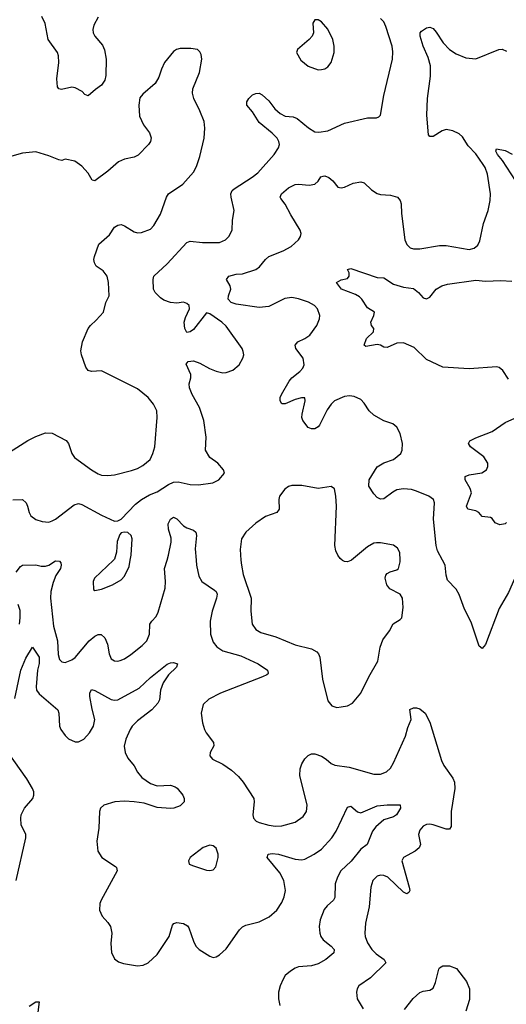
# Model space of a CAD drawing. Header units: inches. Extents: x 1649636 to 1815363, y 506543 to 641975.
# Tile 433 of 656: x 1736372 to 1739336, y 617297 to 623291. Entities that reach past the tile are written whole.
import ezdxf

# ---------------------------------------------------------------- set-up
doc = ezdxf.new("R2010")
doc.units = ezdxf.units.IN
doc.header["$MEASUREMENT"] = 0
doc.layers.add('B7631', color=7, linetype='Continuous')
doc.layers.add('B7632', color=7, linetype='Continuous')

msp = doc.modelspace()

# ---------------------------------------------------------------- linework, layer by layer
at = {"layer": 'B7631', "color": 5}
for points, elevation in [([(1736350, 619926.7), (1736377.2, 619962.8), (1736389, 619971), (1736470, 619971.7), (1736503.1, 619963.1), (1736530, 619963.6), (1736550.5, 619969.5), (1736590, 619996.9), (1736614.9, 619994.9), (1736623.4, 619983.4), (1736625.7, 619970), (1736620.3, 619950), (1736593.4, 619906.6), (1736576.3, 619863.7), (1736562.3, 619810), (1736559.3, 619770), (1736579.1, 619599.1), (1736603.2, 619510), (1736606.1, 619426.1), (1736615.6, 619395.6), (1736630, 619381.3), (1736650, 619377.4), (1736690, 619393.1), (1736710, 619408.9), (1736795.1, 619510), (1736830, 619537.3), (1736850, 619547.6), (1736868.7, 619548.7), (1736890, 619528), (1736907.8, 619490), (1736917.4, 619430), (1736930, 619400.5), (1736950, 619387), (1736970, 619385.7), (1736984, 619390), (1737010, 619400.3), (1737050, 619425.3), (1737119.2, 619480.8), (1737146.6, 619510), (1737162.6, 619550), (1737165.1, 619610), (1737176.9, 619630), (1737203.1, 619656.9), (1737216.4, 619683.6), (1737257.5, 619830), (1737260.9, 619870), (1737254.8, 619950), (1737269.6, 620000)], 640), ([(1736943.7, 620000), (1736828, 619890), (1736820.5, 619870), (1736822, 619822), (1736830, 619816), (1736870, 619824.4), (1736937.2, 619850), (1736990, 619880.5), (1737010, 619902.8), (1737038.3, 619961.7), (1737045.6, 620000)], 660), ([(1737446.5, 620000), (1737449.2, 619970), (1737463.2, 619903.2), (1737482.4, 619870), (1737558.7, 619818.7), (1737568.5, 619810), (1737574.2, 619794.2), (1737571.5, 619770), (1737544.7, 619690), (1737533.4, 619630), (1737533.6, 619550), (1737550, 619501.6), (1737573, 619473), (1737609.3, 619449.3), (1737718.9, 619418.9), (1737824.9, 619370), (1737881.6, 619330), (1737886.4, 619313.6), (1737887.3, 619310), (1737877.2, 619302.8), (1737850.8, 619290), (1737596.3, 619190), (1737524.8, 619155.2), (1737490, 619121.2), (1737478.4, 619070), (1737486.7, 619010), (1737498.4, 618970), (1737508.2, 618950), (1737552.7, 618890), (1737554.9, 618870), (1737533.4, 618830), (1737530.7, 618810), (1737547.3, 618790), (1737610, 618758.9), (1737662, 618722), (1737704.4, 618684.4), (1737733.1, 618650), (1737797.6, 618550), (1737801.1, 618530), (1737792.2, 618450), (1737797.1, 618430), (1737811.7, 618411.7), (1737830, 618402.6), (1737890, 618386.9), (1737930, 618381.3), (1737970, 618382.8), (1738050, 618404.6), (1738099.7, 618440.3), (1738118.7, 618470), (1738122.6, 618510), (1738079.4, 618690), (1738079.8, 618730), (1738090, 618760.5), (1738109, 618791), (1738130, 618811.8), (1738150, 618821.7), (1738170, 618822.3), (1738210, 618807.4), (1738239.3, 618790), (1738270, 618763.1), (1738292.3, 618752.3), (1738380, 618740), (1738530, 618698.5), (1738570, 618698.5), (1738607.1, 618712.9), (1738630, 618734), (1738650, 618766.4), (1738722.4, 618930), (1738737.2, 618982.8), (1738756.4, 619030), (1738749.6, 619090.4), (1738770, 619102.4), (1738790, 619102), (1738810, 619096), (1738841.7, 619070), (1738870, 619014), (1738941.2, 618781.2), (1738955.5, 618750), (1739010, 618673), (1739020.9, 618650), (1739023.6, 618610), (1739000.3, 618470), (1739000.5, 618379.5), (1738990, 618362.7), (1738970, 618362), (1738890, 618389.6), (1738870, 618394), (1738850, 618392), (1738830, 618380.9), (1738810, 618357.2), (1738801.6, 618330), (1738812.7, 618270), (1738806, 618250), (1738782, 618230), (1738709.1, 618190.9), (1738700.3, 618170), (1738745.3, 618010), (1738747.7, 617990), (1738742, 617978), (1738731.3, 617970), (1738710, 617979.6), (1738614.3, 618070), (1738590, 618080.9), (1738570, 618083.1), (1738550, 618077.4), (1738522.6, 618050), (1738510.3, 618010), (1738501.6, 617890), (1738479.1, 617790), (1738474.3, 617730), (1738476.9, 617710), (1738491.7, 617670), (1738516.9, 617630), (1738543.5, 617603.5), (1738593, 617570), (1738601.6, 617550), (1738510, 617456.9), (1738438.8, 617410), (1738427.3, 617390), (1738423, 617370), (1738428.4, 617330), (1738463.8, 617270)], 640), ([(1737720, 620000), (1737722.4, 619970), (1737733.7, 619913.7), (1737781.8, 619770), (1737780.3, 619690), (1737788.5, 619610), (1737810, 619579.3), (1737841, 619561), (1737933.4, 619533.4), (1738050, 619484.4), (1738150, 619461.1), (1738181.5, 619441.5), (1738192.2, 619430), (1738199.5, 619410), (1738216.7, 619276.7), (1738250, 619144.7), (1738273.7, 619113.7), (1738304.5, 619104.5), (1738330, 619107.7), (1738370, 619114), (1738399, 619130), (1738450, 619190.7), (1738498.7, 619290), (1738553.9, 619386.1), (1738568.6, 619471.4), (1738584.1, 619515.9), (1738625.1, 619570), (1738647.3, 619612.7), (1738690, 619638.8), (1738699.3, 619650), (1738707.9, 619712.1), (1738704.2, 619770), (1738690, 619794), (1738626.1, 619826.1), (1738608.4, 619850), (1738599.1, 619890), (1738602.4, 619910), (1738610, 619919.3), (1738629.7, 619930.3), (1738670, 619942.3), (1738678.9, 619950), (1738689.7, 619990), (1738689.2, 620000)], 660), ([(1738392.9, 620000), (1738390, 619997.6), (1738370, 619989.6), (1738350, 619991.5), (1738338.2, 619998.2), (1738336.1, 620000)], 660), ([(1739468.4, 620000), (1739445.3, 619970), (1739400, 619920), (1739350, 619804.4), (1739293.6, 619706.4), (1739210, 619487), (1739190, 619463.7), (1739170, 619476), (1739122.6, 619622.6), (1739081.2, 619701.2), (1739050, 619792), (1739030, 619824.5), (1738978.7, 619878.7), (1738969.7, 619909.7), (1738962.9, 619970), (1738946.9, 620000)], 640), ([(1736371, 619610), (1736376, 619650), (1736374.2, 619694.2), (1736362.1, 619730)], 640), ([(1736342.6, 619157.4), (1736379.6, 619330), (1736410, 619404.4), (1736450, 619470.5), (1736491.9, 619410), (1736491.7, 619371.7), (1736481, 619330), (1736472.1, 619230), (1736474.7, 619210), (1736490, 619186), (1736603.7, 619090), (1736611.4, 619070), (1736614.7, 618990), (1736623.5, 618970), (1736650, 618932.9), (1736670, 618913.8), (1736710, 618894.7), (1736730, 618894.4), (1736762.6, 618910), (1736798.2, 618950), (1736822, 618990), (1736829.8, 619030), (1736813.2, 619093.2), (1736799.8, 619170), (1736799.3, 619190), (1736810, 619214), (1736830, 619207.9), (1736930, 619152.3), (1736950, 619148.2), (1736970, 619150.2), (1737099.7, 619220.3), (1737170, 619286.7), (1737270, 619366.4), (1737290, 619375.3), (1737310, 619377.1), (1737334, 619370), (1737327.3, 619350), (1737278, 619302), (1737247.2, 619252.8), (1737230.2, 619210), (1737223.2, 619150), (1737214.3, 619130), (1737177, 619090), (1737090, 619022.8), (1737058.2, 618990), (1737044.7, 618970), (1737018.4, 618910), (1737008.6, 618868.6), (1737014.7, 618830), (1737030, 618795.5), (1737069.1, 618749.1), (1737090.3, 618710), (1737117, 618677), (1737170, 618641.7), (1737210, 618626), (1737290, 618630.3), (1737319.9, 618619.9), (1737332.1, 618612.1), (1737366.8, 618570), (1737374, 618550), (1737374, 618530), (1737350, 618504.5), (1737311.3, 618490), (1737290, 618488), (1737210, 618494.2), (1737130, 618520.3), (1737068.7, 618530), (1737010, 618533.7), (1736951.2, 618528.8), (1736884, 618510), (1736865.5, 618490), (1736858.4, 618470), (1736855.3, 618370), (1736842.3, 618290), (1736848, 618228), (1736873, 618190), (1736956.1, 618136.1), (1736961.7, 618130), (1736965.3, 618110), (1736867.8, 617930), (1736859.6, 617910), (1736858.9, 617870), (1736873.8, 617833.8), (1736910, 617794.4), (1736925.7, 617770), (1736933.1, 617730), (1736926.9, 617666.9), (1736931.9, 617611.9), (1736950, 617574), (1736974.7, 617554.7), (1737005.4, 617545.4), (1737090, 617531.6), (1737124.6, 617535.4), (1737155.1, 617550), (1737210, 617599.3), (1737283, 617710), (1737302.3, 617777.7), (1737311.5, 617788.5), (1737330, 617794.9), (1737370, 617788.9), (1737394.8, 617774.8), (1737402.6, 617762.6), (1737430, 617681.6), (1737445.5, 617650), (1737464.9, 617630), (1737530.8, 617590), (1737550, 617582.6), (1737570, 617585.2), (1737590, 617597.3), (1737630, 617634.9), (1737710.4, 617749.6), (1737730, 617769.2), (1737750, 617779.3), (1737830, 617799.8), (1737891, 617829), (1737939.3, 617870), (1737970, 617917), (1737983.2, 617950), (1737990.5, 617990), (1737981.7, 618050), (1737957.4, 618097.4), (1737880.5, 618190), (1737886.6, 618210), (1737910, 618214.4), (1737948.9, 618211.1), (1738050, 618180.5), (1738090, 618176.6), (1738110, 618179.8), (1738166, 618210), (1738210, 618241.8), (1738273.2, 618310), (1738300.2, 618350), (1738370, 618497.3), (1738390, 618503), (1738430, 618468), (1738450, 618463.1), (1738550, 618504.9), (1738610, 618511.1), (1738690.3, 618510.3), (1738691.1, 618490), (1738666.7, 618450), (1738650, 618437.7), (1738590, 618418.8), (1738541.9, 618378.1), (1738521.7, 618350), (1738487.8, 618270), (1738450, 618242), (1738391.1, 618168.9), (1738329.2, 618110), (1738307.5, 618070), (1738294.2, 618030), (1738292.1, 617947.9), (1738283.1, 617930), (1738244.5, 617895.5), (1738226.8, 617873.2), (1738202, 617810), (1738196.5, 617770), (1738199.6, 617730), (1738206, 617710), (1738221.1, 617690), (1738270.3, 617650), (1738287.6, 617630), (1738286, 617610), (1738236.9, 617570), (1738190, 617544.1), (1738150, 617531.6), (1738070, 617524.4), (1738050, 617517.4), (1738021.4, 617498.6), (1737990, 617471.6), (1737977.4, 617450), (1737959, 617410), (1737948.1, 617370), (1737948.1, 617330), (1737956, 617290)], 620), ([(1736351.8, 618050), (1736410.7, 618310), (1736409.7, 618330), (1736380.3, 618390), (1736378.3, 618430), (1736381.8, 618450), (1736401.2, 618490), (1736452.4, 618550), (1736459.1, 618570), (1736458.4, 618590), (1736451.1, 618610), (1736415.3, 618670), (1736302.3, 618830)], 620), ([(1738715.3, 617264.7), (1738768.2, 617331.8), (1738810, 617367.6), (1738830, 617376.9), (1738870, 617382.8), (1738890, 617394.4), (1738905.7, 617430), (1738924.5, 617510), (1738930, 617518.8), (1738949.6, 617530.4), (1738990.3, 617530.3), (1739033.7, 617513.7), (1739094.8, 617434.8), (1739111.7, 617391.7), (1739113.1, 617326.9), (1739090, 617254)], 640), ([(1736430, 617286), (1736470, 617312.7), (1736490, 617312), (1736475.2, 617184.8)], 580)]:
    msp.add_lwpolyline(points, dxfattribs=dict(at, elevation=elevation))
at = {"layer": 'B7631', "color": 5, "elevation": 640}
msp.add_lwpolyline([(1737530, 618265.2), (1737490, 618252.3), (1737411, 618190), (1737401, 618170), (1737404.7, 618150), (1737430, 618138.8), (1737510, 618114), (1737530, 618110.8), (1737550, 618116), (1737566.6, 618133.4), (1737580.9, 618190), (1737580.9, 618210), (1737570, 618248), (1737550, 618261.2)], close=True, dxfattribs=at)
at = {"layer": 'B7632', "color": 5}
for points, elevation in [([(1736330, 620368.7), (1736390, 620370.4), (1736411.6, 620350), (1736420.8, 620330), (1736429.1, 620290), (1736439.5, 620270), (1736470, 620247.6), (1736510, 620236.1), (1736550, 620231.6), (1736570, 620239.6), (1736590, 620250.3), (1736703.5, 620336.5), (1736730, 620344.6), (1736750, 620339.6), (1736870, 620274), (1736950, 620238.4), (1736970, 620240.4), (1736990, 620250.4), (1737078.1, 620341.9), (1737114.7, 620370), (1737162.6, 620397.4), (1737210, 620416.3), (1737279.1, 620460.9), (1737310, 620475.2), (1737337.4, 620477.4), (1737410, 620461.3), (1737461.1, 620458.9), (1737548.1, 620471.9), (1737586, 620490), (1737619, 620530), (1737614, 620550), (1737579.3, 620590), (1737530, 620626.3), (1737503.1, 620670), (1737507.2, 620750), (1737494.4, 620850), (1737468.2, 620930), (1737423.8, 621010), (1737407.6, 621050), (1737405.4, 621074.6), (1737414.5, 621110), (1737414.5, 621130), (1737386.3, 621193.7), (1737398, 621210), (1737430, 621213.4), (1737470, 621199.5), (1737527.5, 621167.5), (1737570, 621150.3), (1737610, 621141.3), (1737630, 621142.4), (1737670, 621158), (1737709.4, 621190), (1737732, 621230), (1737737, 621250), (1737734, 621270), (1737727, 621290), (1737630, 621426), (1737603, 621450), (1737530, 621500.4), (1737510, 621506.6), (1737430, 621404.8), (1737410, 621389.7), (1737390, 621387), (1737377.4, 621410), (1737374.4, 621450), (1737382.2, 621477.8), (1737406.4, 621530), (1737404.2, 621550), (1737390, 621563), (1737370, 621571), (1737330, 621566), (1737290.4, 621569.6), (1737250, 621583.5), (1737230, 621597.2), (1737197.2, 621630), (1737187.4, 621650), (1737185.1, 621710), (1737189.7, 621730), (1737270, 621803.6), (1737390, 621935.3), (1737410, 621942.3), (1737484.9, 621935.1), (1737590, 621934.4), (1737626, 621950), (1737646, 621970), (1737666.6, 622010), (1737669.5, 622070), (1737678.7, 622130), (1737660.4, 622210), (1737659.1, 622230), (1737666.9, 622250), (1737678, 622262), (1737788.6, 622331.4), (1737821.9, 622358.1), (1737923.1, 622470), (1737949.7, 622510), (1737954, 622530), (1737951.6, 622550), (1737940.3, 622570), (1737910, 622600.8), (1737830, 622664.6), (1737790.6, 622730.6), (1737756.2, 622770), (1737756.2, 622790), (1737767.3, 622810), (1737790, 622832.7), (1737810, 622842.4), (1737830, 622843.1), (1737850, 622834), (1737890, 622796.5), (1737927.2, 622747.2), (1737958.7, 622718.7), (1737990, 622703.2), (1738038.4, 622698.4), (1738062.4, 622690), (1738132.1, 622632), (1738170, 622609), (1738193.6, 622606.4), (1738250, 622613.4), (1738350, 622661.1), (1738490, 622692.4), (1738546.3, 622693.7), (1738560.2, 622699.8), (1738569.5, 622710.5), (1738590.9, 622830), (1738644, 623050), (1738645.6, 623094.4), (1738641, 623130), (1738603.1, 623250), (1738590, 623278.4), (1738570, 623298.9)], 660), ([(1736850, 623306), (1736823, 623257), (1736817.8, 623230), (1736820.3, 623210), (1736829.1, 623190), (1736875.7, 623135.7), (1736888, 623108), (1736898.2, 623050), (1736896.1, 622950), (1736890, 622922.9), (1736870, 622892.4), (1736833.4, 622866.6), (1736790, 622826.6), (1736770, 622834.5), (1736752.9, 622852.9), (1736710, 622876.9), (1736690, 622879.1), (1736626.2, 622866.2), (1736610, 622869.4), (1736602, 622882), (1736598.2, 622930), (1736611.3, 623030), (1736609, 623070), (1736602.3, 623090), (1736546.6, 623170), (1736527.3, 623267.3), (1736506.9, 623310)], 660), ([(1738946.9, 620000), (1738916.6, 620056.6), (1738908.8, 620088.8), (1738892.1, 620250), (1738899.8, 620350), (1738892.8, 620370), (1738864.5, 620390), (1738790, 620421.5), (1738759, 620430), (1738710, 620434.4), (1738670, 620428.3), (1738644.6, 620415.4), (1738590, 620374.5), (1738570, 620371.8), (1738550, 620382.9), (1738530, 620403.6), (1738498, 620450), (1738500.8, 620490), (1738550, 620568.9), (1738590, 620592.2), (1738650, 620613.4), (1738693.3, 620650), (1738702.4, 620670), (1738703.5, 620710), (1738690.8, 620770.8), (1738669.8, 620809.8), (1738646, 620830), (1738590, 620849.7), (1738530, 620882.3), (1738500.4, 620910), (1738470, 620956.9), (1738450, 620978), (1738410, 620996.9), (1738380.4, 621000.4), (1738350, 620996.8), (1738290, 620969.7), (1738268.9, 620950), (1738244.2, 620915.8), (1738197.8, 620822.2), (1738190, 620811.6), (1738170, 620799.7), (1738150, 620799.1), (1738130, 620808.5), (1738096.3, 620850), (1738091.3, 620870), (1738092.8, 620890), (1738111.8, 620970), (1738108.7, 620988.7), (1738089.1, 620989.1), (1738050, 620978), (1737990, 620952), (1737970, 620953.2), (1737958, 620970), (1737958.4, 620990), (1737967.6, 621010), (1738014, 621090), (1738030, 621110.3), (1738079.6, 621150), (1738097.6, 621170), (1738104.7, 621190), (1738098.7, 621230), (1738055.1, 621290), (1738049.6, 621310), (1738066.6, 621330), (1738110, 621350.3), (1738139.7, 621370), (1738182.6, 621430), (1738197.7, 621470), (1738199.7, 621490), (1738187.1, 621530), (1738168.3, 621550), (1738131.4, 621571.4), (1738070, 621591.8), (1738030, 621598.9), (1737986.3, 621593.7), (1737890, 621545), (1737830, 621539.3), (1737690, 621559.2), (1737660.9, 621570), (1737642.9, 621590), (1737643.6, 621610), (1737658, 621650), (1737655.1, 621670), (1737632.7, 621710), (1737645.2, 621730), (1737690, 621740.9), (1737730, 621744), (1737809.8, 621770.2), (1737833.8, 621786.2), (1737868.9, 621831.1), (1737890, 621848.5), (1737977.4, 621882.6), (1738026.6, 621910), (1738069.6, 621950), (1738082.4, 621970), (1738086.3, 621990), (1738081.7, 622010), (1738022.9, 622102.9), (1737990, 622167.3), (1737962.5, 622202.5), (1737958.7, 622210), (1737966.6, 622230), (1738010, 622266.5), (1738050, 622287.8), (1738070, 622290.2), (1738136.2, 622283.8), (1738169.7, 622290.3), (1738190, 622308), (1738206.6, 622333.4), (1738221, 622339), (1738230, 622340.4), (1738256.3, 622330), (1738279.3, 622310), (1738310, 622270.7), (1738330, 622266.8), (1738350, 622270.6), (1738403.5, 622296.5), (1738450, 622304.4), (1738470, 622298.4), (1738514.7, 622254.7), (1738550, 622231.8), (1738570, 622226), (1738630, 622222.3), (1738672.7, 622210), (1738690.2, 622190.2), (1738696.1, 622170), (1738697.8, 622110), (1738719, 621950), (1738730, 621922), (1738750, 621902.4), (1738770, 621895.8), (1738810, 621894.9), (1738930, 621915.6), (1738970, 621916.9), (1739110, 621892), (1739141.1, 621898.9), (1739162.6, 621917.4), (1739174.6, 621945.4), (1739196.4, 622050), (1739225.7, 622130), (1739238.5, 622190), (1739239.2, 622230), (1739221.2, 622350), (1739208.2, 622390), (1739196.2, 622410), (1739150, 622475.1), (1739103.8, 622523.8), (1739070, 622578), (1739050, 622595.1), (1739010, 622614), (1738970, 622622), (1738945.1, 622614.9), (1738890, 622579.5), (1738870, 622579.3), (1738862, 622590), (1738852, 622710), (1738856.3, 622810), (1738874, 622946), (1738874.2, 623010), (1738861, 623061), (1738830, 623129.2), (1738811.8, 623190), (1738812.3, 623210), (1738818.9, 623221.1), (1738850, 623240.5), (1738870, 623244.9), (1738890, 623236.3), (1738910, 623215.5), (1738952.6, 623150), (1738990, 623110.2), (1739030, 623082), (1739090, 623057.8), (1739150, 623051.8), (1739290, 623108.4), (1739310.4, 623110.4), (1739338.4, 623098.4)], 640), ([(1736310, 620658.7), (1736422, 620730), (1736470, 620754), (1736530, 620774.9), (1736570, 620774.4), (1736655.5, 620730), (1736670.2, 620710.2), (1736690.3, 620650), (1736705.8, 620625.8), (1736810, 620550.2), (1736850, 620525.5), (1736870, 620518.5), (1736910, 620516.1), (1736950, 620520.7), (1737053.9, 620546.1), (1737090, 620559), (1737122.5, 620577.5), (1737166.2, 620613.8), (1737184.2, 620650), (1737194.7, 620690), (1737209.6, 620869.6), (1737207.3, 620910), (1737187.8, 620950), (1737155.6, 620990), (1737090, 621042.6), (1736870, 621154), (1736810, 621149.6), (1736790, 621156), (1736775.6, 621175.6), (1736748.2, 621250), (1736744.9, 621275.1), (1736755.1, 621330), (1736789.4, 621410), (1736802.7, 621430), (1736838.6, 621461.4), (1736882.7, 621510), (1736897.2, 621570), (1736918, 621610), (1736913, 621690), (1736904.5, 621730), (1736881.2, 621761.2), (1736837.2, 621790), (1736827, 621810), (1736823.6, 621830), (1736827.6, 621850), (1736855.3, 621924.7), (1736919.7, 621980.3), (1736950, 622026.8), (1736970, 622040.7), (1736990, 622044), (1737010, 622036.3), (1737070, 621999.1), (1737090, 621993.4), (1737114.8, 621994.8), (1737170, 622016.3), (1737190, 622038.8), (1737230, 622107.3), (1737266.6, 622210), (1737278.7, 622230), (1737365.1, 622290), (1737430, 622362.8), (1737450, 622398), (1737470, 622458), (1737495.1, 622570), (1737500.5, 622630), (1737495.6, 622670), (1737470, 622735.3), (1737432.7, 622810), (1737424.1, 622844.1), (1737427, 622870), (1737467, 622970), (1737482, 623050), (1737478.4, 623078.4), (1737470, 623095.3), (1737455.3, 623110), (1737414.9, 623114.9), (1737350, 623114.7), (1737327.7, 623110), (1737310, 623096.2), (1737254.9, 623030), (1737235.5, 622990), (1737219.5, 622940.5), (1737198, 622902), (1737122, 622838), (1737104.5, 622815.5), (1737098, 622770), (1737102.8, 622702.8), (1737126.4, 622650), (1737162, 622602), (1737172.3, 622572.3), (1737168.2, 622550), (1737157.1, 622530), (1737094, 622466), (1737070, 622454.3), (1737010, 622441.6), (1736974.7, 622425.3), (1736910, 622367.6), (1736830, 622309.3), (1736814, 622314), (1736790, 622357.2), (1736750, 622399), (1736709.1, 622429.1), (1736650, 622442), (1736630, 622434), (1736610, 622438), (1736550, 622462.9), (1736470, 622486.3), (1736390, 622478.3), (1736310, 622456.4)], 680), ([(1739391.3, 622311.3), (1739313.2, 622433.2), (1739283.5, 622470), (1739272.3, 622490), (1739276.4, 622503.6), (1739330, 622494), (1739372, 622472)], 620), ([(1739350, 621102), (1739314.9, 621154.9), (1739293.1, 621173.1), (1739278, 621178), (1739110, 621164.9), (1738950, 621175.6), (1738850, 621221.9), (1738774.5, 621294.5), (1738710, 621322.8), (1738670, 621321.2), (1738610, 621295.1), (1738590, 621296.9), (1738569.8, 621309.8), (1738550, 621313.5), (1738481.6, 621301.6), (1738469.6, 621310), (1738484.2, 621350), (1738526.6, 621390), (1738529.3, 621410), (1738516, 621430), (1738512, 621450), (1738529.6, 621490), (1738533.3, 621510), (1738490, 621536.9), (1738456.4, 621590), (1738442.6, 621602.6), (1738417.9, 621617.9), (1738332.7, 621650), (1738301.2, 621690), (1738330, 621707.7), (1738370, 621716), (1738379.3, 621730), (1738379.3, 621750), (1738369.6, 621770.4), (1738390, 621775.5), (1738550, 621721.6), (1738590, 621719.1), (1738650, 621680.3), (1738710, 621663), (1738770, 621654.4), (1738802, 621630), (1738830, 621597.3), (1738850, 621590.7), (1738870, 621600.7), (1738910, 621650.6), (1738944, 621670), (1738978.6, 621681.4), (1739150, 621704.2), (1739210, 621698.4), (1739302.4, 621702.4), (1739370, 621699.5)], 620), ([(1739338.4, 620230), (1739330, 620222.4), (1739296.6, 620216.6), (1739268.4, 620228.5), (1739250, 620253.2), (1739239.6, 620259.6), (1739190, 620266), (1739169.3, 620290), (1739150, 620301.6), (1739102, 620310), (1739094.5, 620330), (1739125.1, 620410), (1739116.6, 620436.6), (1739085.1, 620490), (1739086, 620510), (1739110, 620520.4), (1739188, 620532), (1739216, 620550), (1739223.7, 620570), (1739222.9, 620590), (1739199.5, 620630), (1739118, 620690), (1739106, 620710), (1739113.8, 620726.2), (1739150, 620745.7), (1739250, 620782.8), (1739330, 620839), (1739407.3, 620872.7)], 620), ([(1738336.1, 620000), (1738323.6, 620010), (1738309.7, 620030), (1738298, 620058), (1738292, 620090), (1738301.7, 620330), (1738298, 620390), (1738290, 620434), (1738269.4, 620449.4), (1738190, 620437.4), (1738090, 620455.6), (1738030, 620455.1), (1738010, 620449.4), (1737986.6, 620433.4), (1737954.8, 620390), (1737950.6, 620369.4), (1737952.7, 620310), (1737939.1, 620290), (1737870, 620267.1), (1737810, 620225.1), (1737749.3, 620170.7), (1737724, 620130), (1737714.8, 620065.2), (1737720, 620000)], 660), ([(1737269.6, 620000), (1737278.5, 620030), (1737294.2, 620110), (1737294.7, 620134.7), (1737279.2, 620190), (1737277.4, 620222.6), (1737290, 620250.6), (1737310, 620263), (1737330, 620252.7), (1737370.4, 620210), (1737390, 620197.4), (1737430, 620183.8), (1737445.5, 620170), (1737448.8, 620150), (1737440.2, 620070), (1737446.5, 620000)], 640), ([(1737045.6, 620000), (1737051.3, 620030), (1737057.6, 620130), (1737051, 620151), (1737030, 620169.4), (1737008.3, 620171.7), (1736990, 620166), (1736982.6, 620157.4), (1736966.4, 620113.6), (1736962.6, 620050), (1736950, 620006), (1736943.7, 620000)], 660), ([(1738689.2, 620000), (1738686.9, 620046.9), (1738673.9, 620073.9), (1738650, 620091.8), (1738570, 620106), (1738545.8, 620105.8), (1738530, 620103.5), (1738490, 620081.3), (1738392.9, 620000)], 660)]:
    msp.add_lwpolyline(points, dxfattribs=dict(at, elevation=elevation))
at = {"layer": 'B7632', "color": 5, "elevation": 680}
msp.add_lwpolyline([(1738190, 623289.4), (1738170.7, 623289.3), (1738157.3, 623270), (1738161.3, 623210), (1738153.7, 623190), (1738136.5, 623170), (1738064.9, 623110), (1738058, 623090), (1738084.9, 623044.9), (1738130, 623008), (1738190, 622984.9), (1738210, 622987.3), (1738230, 622990.7), (1738250, 623004), (1738269.6, 623030.3), (1738287.8, 623090), (1738288, 623130), (1738278.9, 623170), (1738250, 623234), (1738210, 623277.6)], close=True, dxfattribs=at)

doc.saveas('drawing.dxf')
